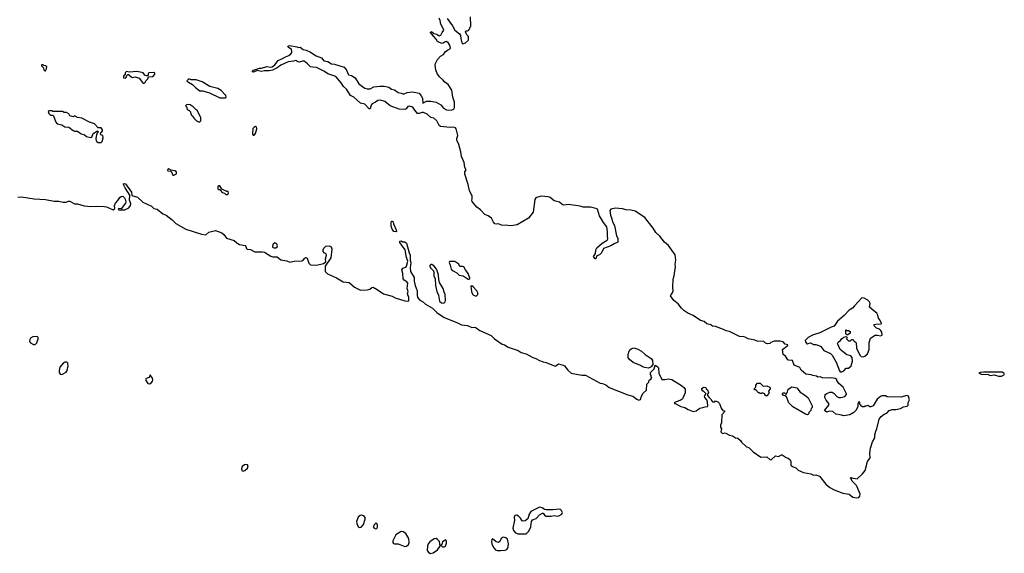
# Model space of a CAD drawing. Extents: x 2386423 to 2568864, y 578392 to 761999.
# Tile 386 of 454: x 2555608 to 2568864, y 662917 to 670107. Entities that reach past the tile are written whole.
import ezdxf

# ---------------------------------------------------------------- set-up
doc = ezdxf.new("R2010")
doc.units = 0

msp = doc.modelspace()

# ---------------------------------------------------------------- linework, layer by layer
at = {"layer": '0CON05XD'}
for points in [[(2560825, 669126), (2560895, 669135), (2560985, 669115), (2561013, 669083), (2561029, 669049), (2561035, 668983), (2561085, 669011), (2561145, 669010), (2561215, 668994), (2561278, 668958), (2561314, 668914), (2561355, 668894), (2561415, 668890), (2561440, 668895), (2561452, 668905), (2561461, 668925), (2561460, 668995), (2561439, 669065), (2561425, 669156), (2561378, 669235), (2561332, 669265), (2561307, 669297), (2561259, 669339), (2561230, 669380), (2561210, 669430), (2561202, 669495), (2561205, 669515), (2561231, 669569), (2561275, 669615), (2561315, 669636), (2561338, 669672), (2561369, 669695), (2561395, 669708), (2561406, 669725), (2561397, 669765), (2561381, 669791), (2561355, 669811), (2561335, 669808), (2561311, 669789), (2561296, 669784), (2561258, 669798), (2561234, 669815), (2561216, 669846), (2561151, 669915), (2561140, 669935), (2561144, 669946), (2561155, 669943), (2561185, 669923), (2561225, 669911), (2561255, 669889), (2561280, 669900), (2561294, 669936), (2561317, 669965), (2561298, 670015), (2561277, 670047), (2561269, 670095), (2561256, 670126)], [(2561365, 670122), (2561435, 670022), (2561467, 669965), (2561528, 669918), (2561542, 669895), (2561547, 669855), (2561561, 669795), (2561575, 669781), (2561612, 669795), (2561649, 669831), (2561651, 669881), (2561627, 669905), (2561608, 669945), (2561615, 669958), (2561635, 669958), (2561654, 669966), (2561681, 670025), (2561676, 670145)], [(2562558, 665542), (2562605, 665514), (2562655, 665495), (2562695, 665489), (2562815, 665440), (2562828, 665442), (2562862, 665468), (2562925, 665454), (2562942, 665442), (2562986, 665385), (2563031, 665345), (2563175, 665318), (2563225, 665316), (2563421, 665211), (2563455, 665205), (2563498, 665188), (2563545, 665152), (2563795, 665054), (2563862, 665035), (2563916, 664995), (2563945, 664981), (2563965, 664990), (2563980, 665035), (2564004, 665076), (2564048, 665115), (2564050, 665195), (2564080, 665225), (2564082, 665248), (2564107, 665263), (2564118, 665285), (2564110, 665295), (2564110, 665315), (2564100, 665325), (2564100, 665355), (2564148, 665402), (2564165, 665450), (2564188, 665438), (2564208, 665415), (2564213, 665343), (2564255, 665260), (2564295, 665258), (2564345, 665267), (2564389, 665259), (2564519, 665179), (2564551, 665151), (2564567, 665127), (2564569, 665081), (2564530, 665000), (2564509, 664981), (2564445, 664960), (2564420, 664945), (2564432, 664935), (2564507, 664895), (2564562, 664882), (2564608, 664855), (2564675, 664830), (2564715, 664838), (2564765, 664872), (2564805, 664880), (2564835, 664893), (2564866, 664894), (2564872, 664905), (2564868, 664955), (2564857, 664987), (2564834, 665015), (2564828, 665035), (2564830, 665045), (2564850, 665065), (2564815, 665100), (2564804, 665104), (2564790, 665125), (2564792, 665138), (2564812, 665158), (2564845, 665150), (2564852, 665132), (2564868, 665118), (2564880, 665085), (2564878, 665072), (2564870, 665065), (2564870, 665045), (2564890, 665015), (2564918, 664988), (2564920, 664975), (2564935, 664960), (2564965, 664960), (2564975, 664970), (2565005, 664960), (2565030, 664935), (2565052, 664875), (2565075, 664840), (2565096, 664836), (2565095, 664822), (2565060, 664785), (2565058, 664675), (2565043, 664643), (2565042, 664615), (2565056, 664594), (2565048, 664555), (2565065, 664538), (2565075, 664532), (2565105, 664540), (2565165, 664509), (2565205, 664498), (2565245, 664473), (2565275, 664470), (2565311, 664435), (2565324, 664414), (2565390, 664355), (2565428, 664338), (2565483, 664285), (2565585, 664214), (2565665, 664219), (2565705, 664180), (2565725, 664176), (2565785, 664230), (2565825, 664221), (2565862, 664245), (2565875, 664246), (2565925, 664209), (2565955, 664200), (2565980, 664175), (2565992, 664155), (2565990, 664105), (2566010, 664085), (2566055, 664068), (2566089, 664039), (2566162, 664005), (2566258, 663988), (2566295, 663972), (2566325, 663974), (2566376, 663956), (2566460, 663850), (2566515, 663804), (2566575, 663771), (2566688, 663728), (2566775, 663714), (2566825, 663675), (2566875, 663664), (2566905, 663670), (2566917, 663685), (2566922, 663715), (2566885, 663812), (2566873, 663833), (2566815, 663890), (2566798, 663928), (2566790, 663935), (2566805, 663940), (2566812, 663932), (2566885, 663920), (2566955, 663988), (2566992, 664035), (2567022, 664155), (2567056, 664204), (2567052, 664265), (2567064, 664335), (2567089, 664421), (2567122, 664475), (2567119, 664515), (2567135, 664565), (2567149, 664595), (2567181, 664725), (2567208, 664762), (2567245, 664790), (2567281, 664805), (2567315, 664842), (2567355, 664857), (2567405, 664855), (2567465, 664868), (2567505, 664890), (2567555, 664899), (2567569, 664915), (2567570, 664950), (2567586, 664985), (2567576, 665036), (2567545, 665043), (2567475, 665023), (2567287, 665027), (2567265, 665038), (2567213, 665037), (2567195, 665030), (2567154, 664996), (2567096, 664904), (2567065, 664890), (2567055, 664890), (2567025, 664910), (2567005, 664900), (2566985, 664900), (2566975, 664890), (2566955, 664890), (2566930, 664905), (2566930, 664915), (2566920, 664925), (2566920, 664955), (2566905, 664960), (2566892, 664925), (2566892, 664895), (2566868, 664845), (2566840, 664815), (2566785, 664782), (2566705, 664768), (2566655, 664782), (2566595, 664790), (2566555, 664830), (2566508, 664832), (2566475, 664820), (2566442, 664842), (2566500, 664915), (2566500, 664935), (2566465, 664980), (2566448, 665015), (2566452, 665055), (2566475, 665070), (2566513, 665087), (2566545, 665088), (2566575, 665072), (2566611, 665031), (2566635, 665018), (2566663, 665017), (2566715, 665030), (2566740, 665055), (2566740, 665065), (2566696, 665156), (2566634, 665204), (2566610, 665245), (2566608, 665258), (2566585, 665272), (2566535, 665283), (2566505, 665277), (2566415, 665280), (2566383, 665293), (2566355, 665290), (2566334, 665304), (2566285, 665312), (2566263, 665323), (2566193, 665333), (2566127, 665387), (2566109, 665419), (2566034, 665454), (2566013, 665513), (2565965, 665518), (2565950, 665525), (2565918, 665575), (2565888, 665598), (2565878, 665662), (2565935, 665710), (2565950, 665715), (2565948, 665728), (2565915, 665737), (2565887, 665765), (2565844, 665774), (2565764, 665774), (2565722, 665758), (2565705, 665743), (2565675, 665740), (2565650, 665750), (2565625, 665772), (2565537, 665777), (2565505, 665790), (2565415, 665806), (2565375, 665828), (2565355, 665835), (2565298, 665838), (2565165, 665908), (2565117, 665917), (2565085, 665935), (2564975, 665974), (2564935, 665979), (2564914, 665995), (2564858, 666008), (2564825, 666040), (2564773, 666053), (2564675, 666121), (2564605, 666152), (2564549, 666189), (2564519, 666219), (2564475, 666280), (2564416, 666325), (2564372, 666385), (2564377, 666403), (2564398, 666425), (2564404, 666455), (2564401, 666505), (2564407, 666613), (2564418, 666655), (2564435, 666775), (2564432, 666815), (2564442, 666865), (2564432, 666938), (2564341, 667065), (2564289, 667109), (2564225, 667189), (2564171, 667241), (2564135, 667299), (2564025, 667441), (2563896, 667525), (2563835, 667541), (2563775, 667543), (2563725, 667557), (2563626, 667566), (2563567, 667553), (2563552, 667538), (2563561, 667475), (2563582, 667425), (2563590, 667385), (2563618, 667335), (2563642, 667195), (2563661, 667165), (2563661, 667109), (2563613, 667087), (2563565, 667058), (2563466, 667025), (2563442, 666965), (2563415, 666941), (2563376, 666925), (2563366, 666884), (2563355, 666886), (2563334, 666915), (2563362, 666955), (2563364, 667005), (2563378, 667035), (2563452, 667098), (2563515, 667135), (2563527, 667155), (2563520, 667195), (2563522, 667255), (2563512, 667315), (2563468, 667375), (2563416, 667466), (2563385, 667554), (2563366, 667565), (2563295, 667583), (2563195, 667583), (2563155, 667595), (2562995, 667618), (2562935, 667607), (2562905, 667623), (2562875, 667647), (2562805, 667668), (2562749, 667709), (2562722, 667722), (2562635, 667728), (2562565, 667710), (2562555, 667705), (2562544, 667685), (2562521, 667515), (2562457, 667433), (2562307, 667343), (2562225, 667331), (2562182, 667332), (2562095, 667340), (2562055, 667355), (2562025, 667352), (2562005, 667358), (2561985, 667379), (2561958, 667435), (2561915, 667466), (2561872, 667482), (2561814, 667545), (2561761, 667581), (2561699, 667659), (2561694, 667675), (2561698, 667695), (2561702, 667715), (2561698, 667735), (2561663, 667803), (2561648, 667885), (2561602, 668025), (2561601, 668055), (2561617, 668085), (2561602, 668115), (2561593, 668183), (2561557, 668265), (2561549, 668325), (2561521, 668425), (2561493, 668485), (2561492, 668505), (2561509, 668545), (2561484, 668635), (2561475, 668648), (2561455, 668659), (2561405, 668653), (2561275, 668669), (2561255, 668682), (2561222, 668742), (2561185, 668780), (2561145, 668791), (2561095, 668835), (2561045, 668857), (2561025, 668858), (2560985, 668842), (2560965, 668843), (2560930, 668890), (2560899, 668929), (2560855, 668943), (2560833, 668937), (2560812, 668908), (2560795, 668899), (2560715, 668902), (2560595, 668945), (2560523, 669003), (2560465, 669024), (2560431, 669019), (2560399, 668995), (2560355, 668975), (2560339, 668955), (2560325, 668907), (2560315, 668904), (2560255, 668969), (2560195, 668981), (2560105, 669065), (2560062, 669085), (2560009, 669169), (2559966, 669205), (2559937, 669255), (2559863, 669343), (2559755, 669378), (2559711, 669411), (2559605, 669463), (2559555, 669465), (2559522, 669472), (2559485, 669514), (2559436, 669546), (2559414, 669546), (2559373, 669533), (2559355, 669538), (2559325, 669558), (2559295, 669546), (2559225, 669537), (2559124, 669496), (2559075, 669458), (2559012, 669425), (2558965, 669416), (2558905, 669419), (2558865, 669410), (2558805, 669421), (2558755, 669402), (2558738, 669405), (2558755, 669426), (2558835, 669454), (2558865, 669452), (2558934, 669476), (2558985, 669467), (2559007, 669473), (2559042, 669498), (2559086, 669555), (2559148, 669582), (2559185, 669607), (2559233, 669625), (2559257, 669645), (2559270, 669665), (2559273, 669685), (2559266, 669705), (2559224, 669735), (2559219, 669745), (2559223, 669755), (2559245, 669759), (2559340, 669740), (2559365, 669731), (2559385, 669736), (2559424, 669704), (2559466, 669696), (2559525, 669671), (2559598, 669618), (2559673, 669593), (2559702, 669552), (2559755, 669542), (2559805, 669513), (2559847, 669507), (2559975, 669466), (2560009, 669429), (2560035, 669366), (2560075, 669353), (2560124, 669325), (2560173, 669243), (2560255, 669184), (2560285, 669175), (2560325, 669175), (2560375, 669201), (2560455, 669212), (2560515, 669210), (2560578, 669198), (2560615, 669171), (2560655, 669160), (2560705, 669128), (2560745, 669119), (2560765, 669108), (2560785, 669106), (2560825, 669126)], [(2555955, 669420), (2555970, 669445), (2555975, 669470), (2555957, 669487), (2555935, 669490), (2555925, 669500), (2555902, 669498), (2555900, 669485), (2555928, 669458), (2555935, 669430), (2555945, 669420), (2555955, 669420)], [(2557275, 669251), (2557285, 669253), (2557295, 669258), (2557312, 669288), (2557335, 669310), (2557342, 669338), (2557395, 669342), (2557415, 669357), (2557428, 669375), (2557426, 669385), (2557415, 669394), (2557348, 669392), (2557338, 669382), (2557338, 669362), (2557328, 669352), (2557315, 669350), (2557295, 669360), (2557269, 669389), (2557255, 669397), (2557185, 669409), (2557085, 669400), (2557047, 669407), (2557028, 669392), (2557028, 669362), (2557015, 669360), (2557004, 669346), (2557007, 669325), (2557032, 669318), (2557043, 669327), (2557050, 669355), (2557065, 669370), (2557075, 669370), (2557090, 669355), (2557095, 669340), (2557105, 669340), (2557125, 669327), (2557165, 669337), (2557218, 669318), (2557260, 669260), (2557275, 669251)], [(2558375, 669052), (2558387, 669063), (2558385, 669090), (2558374, 669094), (2558322, 669152), (2558278, 669178), (2558168, 669208), (2558065, 669269), (2557985, 669296), (2557915, 669298), (2557885, 669308), (2557860, 669285), (2557880, 669265), (2557935, 669232), (2557975, 669192), (2558035, 669150), (2558075, 669147), (2558165, 669123), (2558305, 669054), (2558375, 669052)], [(2556665, 668452), (2556705, 668454), (2556717, 668465), (2556732, 668515), (2556726, 668546), (2556700, 668555), (2556698, 668565), (2556702, 668585), (2556716, 668594), (2556725, 668610), (2556723, 668625), (2556705, 668650), (2556665, 668650), (2556615, 668702), (2556550, 668725), (2556445, 668782), (2556385, 668788), (2556345, 668810), (2556335, 668800), (2556285, 668810), (2556268, 668838), (2556237, 668857), (2556205, 668858), (2556185, 668868), (2556135, 668872), (2556105, 668868), (2556055, 668870), (2556045, 668880), (2556005, 668880), (2555992, 668868), (2556000, 668845), (2556025, 668820), (2556055, 668820), (2556065, 668810), (2556094, 668725), (2556115, 668706), (2556175, 668691), (2556215, 668664), (2556270, 668660), (2556328, 668615), (2556346, 668606), (2556385, 668606), (2556435, 668567), (2556478, 668558), (2556510, 668535), (2556565, 668518), (2556578, 668525), (2556597, 668573), (2556658, 668608), (2556670, 668595), (2556652, 668578), (2556644, 668556), (2556634, 668505), (2556639, 668475), (2556645, 668464), (2556665, 668452)], [(2558035, 668730), (2558048, 668745), (2558048, 668785), (2557996, 668886), (2557980, 668895), (2557945, 668932), (2557905, 668958), (2557885, 668962), (2557852, 668958), (2557840, 668945), (2557858, 668928), (2557860, 668905), (2557875, 668890), (2557885, 668890), (2557907, 668867), (2557913, 668833), (2557924, 668814), (2557936, 668806), (2557961, 668771), (2557990, 668745), (2558015, 668730), (2558035, 668730)], [(2558752, 668552), (2558765, 668552), (2558783, 668575), (2558800, 668635), (2558795, 668660), (2558785, 668668), (2558770, 668665), (2558748, 668642), (2558742, 668565), (2558752, 668552)], [(2557685, 668010), (2557718, 668032), (2557720, 668055), (2557695, 668072), (2557648, 668078), (2557617, 668097), (2557602, 668088), (2557600, 668075), (2557605, 668070), (2557648, 668068), (2557672, 668012), (2557685, 668010)], [(2555585, 667714), (2555635, 667721), (2555805, 667692), (2555955, 667685), (2556074, 667664), (2556135, 667663), (2556195, 667647), (2556235, 667647), (2556265, 667661), (2556285, 667662), (2556345, 667627), (2556385, 667628), (2556475, 667600), (2556565, 667591), (2556645, 667595), (2556745, 667591), (2556775, 667585), (2556865, 667546), (2556891, 667565), (2556884, 667605), (2556897, 667635), (2556931, 667669), (2556955, 667712), (2556975, 667726), (2556995, 667729), (2557021, 667705), (2557029, 667689), (2557036, 667655), (2557033, 667635), (2556975, 667560), (2556945, 667563), (2556932, 667555), (2556942, 667545), (2556955, 667543), (2557025, 667547), (2557076, 667574), (2557099, 667605), (2557103, 667625), (2557087, 667675), (2557092, 667742), (2557030, 667840), (2557006, 667885), (2557007, 667895), (2557015, 667900), (2557031, 667895), (2557113, 667785), (2557116, 667736), (2557195, 667714), (2557265, 667649), (2557385, 667593), (2557415, 667565), (2557457, 667555), (2557535, 667491), (2557582, 667472), (2557620, 667440), (2557657, 667417), (2557712, 667362), (2557844, 667284), (2558055, 667216), (2558115, 667210), (2558154, 667246), (2558245, 667265), (2558328, 667235), (2558355, 667214), (2558392, 667162), (2558495, 667133), (2558530, 667100), (2558568, 667078), (2558645, 667064), (2558655, 667053), (2558663, 667023), (2558673, 667013), (2558715, 667011), (2558775, 666979), (2558875, 666979), (2558905, 666973), (2558991, 666921), (2559015, 666913), (2559075, 666910), (2559125, 666873), (2559205, 666857), (2559245, 666839), (2559305, 666853), (2559405, 666857), (2559418, 666862), (2559449, 666895), (2559465, 666904), (2559477, 666895), (2559502, 666825), (2559525, 666805), (2559605, 666798), (2559698, 666822), (2559729, 666845), (2559724, 666885), (2559740, 666935), (2559735, 666950), (2559707, 666967), (2559694, 666984), (2559693, 667005), (2559705, 667029), (2559731, 667055), (2559775, 667060), (2559800, 667045), (2559810, 667015), (2559795, 666899), (2559723, 666785), (2559721, 666715), (2559753, 666683), (2559875, 666630), (2559965, 666574), (2560045, 666567), (2560115, 666505), (2560195, 666463), (2560285, 666465), (2560320, 666475), (2560351, 666499), (2560365, 666501), (2560421, 666471), (2560504, 666414), (2560625, 666381), (2560665, 666359), (2560795, 666318), (2560835, 666314), (2560846, 666325), (2560847, 666365), (2560829, 666415), (2560838, 666445), (2560826, 666486), (2560834, 666555), (2560820, 666575), (2560785, 666597), (2560770, 666615), (2560766, 666686), (2560753, 666735), (2560765, 666758), (2560805, 666774), (2560814, 666785), (2560833, 666855), (2560816, 666905), (2560800, 667005), (2560726, 667105), (2560727, 667123), (2560745, 667126), (2560764, 667114), (2560795, 667112), (2560816, 667095), (2560850, 666965), (2560866, 666935), (2560866, 666866), (2560873, 666835), (2560866, 666765), (2560870, 666715), (2560918, 666635), (2560920, 666585), (2560932, 666525), (2560960, 666455), (2560958, 666395), (2560965, 666366), (2560995, 666326), (2561030, 666310), (2561071, 666275), (2561165, 666218), (2561223, 666163), (2561325, 666093), (2561495, 666025), (2561555, 665994), (2561635, 665985), (2561695, 665960), (2561735, 665962), (2561755, 665955), (2561805, 665921), (2561955, 665852), (2561999, 665809), (2562105, 665736), (2562135, 665727), (2562186, 665695), (2562318, 665648), (2562361, 665625), (2562425, 665607), (2562515, 665557), (2562558, 665542)], [(2558405, 667750), (2558420, 667765), (2558415, 667790), (2558395, 667792), (2558330, 667825), (2558305, 667868), (2558285, 667868), (2558275, 667860), (2558275, 667830), (2558285, 667820), (2558308, 667818), (2558310, 667805), (2558335, 667778), (2558365, 667768), (2558385, 667752), (2558405, 667750)], [(2560675, 667248), (2560647, 667255), (2560624, 667284), (2560610, 667325), (2560608, 667375), (2560615, 667391), (2560625, 667394), (2560635, 667382), (2560640, 667355), (2560678, 667275), (2560680, 667255), (2560675, 667248)], [(2559055, 667034), (2559074, 667045), (2559078, 667058), (2559069, 667089), (2559045, 667102), (2559019, 667081), (2559010, 667055), (2559013, 667043), (2559028, 667035), (2559055, 667034)], [(2561315, 666287), (2561325, 666293), (2561336, 666304), (2561342, 666325), (2561336, 666406), (2561322, 666435), (2561310, 666485), (2561258, 666568), (2561250, 666605), (2561248, 666665), (2561227, 666727), (2561220, 666745), (2561188, 666785), (2561155, 666810), (2561145, 666810), (2561128, 666795), (2561128, 666785), (2561138, 666765), (2561180, 666725), (2561180, 666715), (2561190, 666705), (2561182, 666695), (2561183, 666657), (2561202, 666615), (2561204, 666525), (2561224, 666445), (2561247, 666395), (2561261, 666315), (2561285, 666290), (2561315, 666287)], [(2561655, 666610), (2561668, 666622), (2561670, 666635), (2561660, 666645), (2561646, 666686), (2561608, 666735), (2561588, 666775), (2561575, 666783), (2561535, 666782), (2561520, 666815), (2561465, 666850), (2561395, 666850), (2561388, 666835), (2561405, 666800), (2561418, 666745), (2561444, 666724), (2561495, 666698), (2561525, 666663), (2561577, 666657), (2561645, 666610), (2561655, 666610)], [(2561755, 666382), (2561778, 666405), (2561778, 666425), (2561762, 666455), (2561715, 666508), (2561695, 666520), (2561682, 666518), (2561690, 666445), (2561705, 666410), (2561720, 666395), (2561755, 666382)], [(2566655, 665363), (2566675, 665364), (2566703, 665377), (2566735, 665410), (2566768, 665412), (2566800, 665445), (2566822, 665505), (2566816, 665556), (2566799, 665579), (2566742, 665592), (2566653, 665663), (2566620, 665745), (2566625, 665760), (2566657, 665783), (2566675, 665810), (2566685, 665810), (2566705, 665830), (2566735, 665840), (2566750, 665825), (2566742, 665818), (2566740, 665805), (2566765, 665780), (2566795, 665780), (2566812, 665798), (2566825, 665800), (2566840, 665785), (2566842, 665772), (2566858, 665768), (2566870, 665755), (2566873, 665683), (2566918, 665585), (2566935, 665568), (2566965, 665563), (2566988, 665575), (2567020, 665605), (2567043, 665665), (2567043, 665753), (2567064, 665816), (2567125, 665858), (2567155, 665858), (2567195, 665848), (2567218, 665855), (2567217, 665897), (2567196, 665926), (2567185, 665938), (2567145, 665952), (2567108, 665985), (2567115, 666000), (2567134, 666006), (2567205, 666010), (2567210, 666015), (2567188, 666065), (2567170, 666085), (2567163, 666125), (2567148, 666155), (2567105, 666183), (2567048, 666235), (2567057, 666285), (2567045, 666308), (2567025, 666327), (2566975, 666354), (2566945, 666360), (2566845, 666252), (2566819, 666221), (2566775, 666193), (2566709, 666121), (2566617, 666045), (2566571, 665979), (2566531, 665965), (2566381, 665889), (2566281, 665855), (2566224, 665825), (2566182, 665785), (2566188, 665765), (2566205, 665740), (2566215, 665738), (2566235, 665750), (2566255, 665752), (2566295, 665730), (2566325, 665730), (2566365, 665718), (2566393, 665703), (2566435, 665652), (2566525, 665610), (2566546, 665586), (2566601, 665491), (2566644, 665374), (2566655, 665363)], [(2555815, 665732), (2555838, 665755), (2555856, 665805), (2555858, 665825), (2555845, 665838), (2555785, 665834), (2555753, 665817), (2555744, 665796), (2555741, 665771), (2555752, 665752), (2555795, 665732), (2555815, 665732)], [(2566755, 665860), (2566742, 665862), (2566730, 665875), (2566730, 665925), (2566735, 665930), (2566745, 665920), (2566765, 665920), (2566790, 665905), (2566788, 665882), (2566755, 665860)], [(2564075, 665414), (2564025, 665419), (2563995, 665429), (2563965, 665448), (2563869, 665489), (2563819, 665529), (2563801, 665555), (2563798, 665592), (2563808, 665632), (2563827, 665663), (2563851, 665679), (2563875, 665685), (2563928, 665668), (2563981, 665641), (2564029, 665595), (2564111, 665541), (2564127, 665515), (2564130, 665460), (2564110, 665430), (2564075, 665414)], [(2556165, 665328), (2556185, 665332), (2556232, 665358), (2556248, 665382), (2556262, 665445), (2556255, 665478), (2556242, 665492), (2556215, 665494), (2556197, 665485), (2556150, 665425), (2556138, 665382), (2556140, 665355), (2556155, 665332), (2556165, 665328)], [(2557355, 665200), (2557375, 665204), (2557396, 665235), (2557401, 665255), (2557395, 665277), (2557365, 665320), (2557352, 665288), (2557309, 665271), (2557302, 665255), (2557334, 665204), (2557355, 665200)], [(2568785, 665303), (2568825, 665304), (2568864, 665325), (2568857, 665345), (2568835, 665359), (2568585, 665357), (2568537, 665353), (2568520, 665345), (2568555, 665333), (2568645, 665325), (2568675, 665315), (2568725, 665321), (2568785, 665303)], [(2565675, 665040), (2565655, 665040), (2565640, 665055), (2565640, 665065), (2565605, 665080), (2565595, 665070), (2565575, 665070), (2565568, 665078), (2565555, 665080), (2565518, 665118), (2565502, 665122), (2565502, 665138), (2565520, 665155), (2565520, 665185), (2565542, 665208), (2565575, 665210), (2565618, 665168), (2565665, 665176), (2565708, 665155), (2565712, 665135), (2565690, 665105), (2565700, 665075), (2565680, 665055), (2565675, 665040)], [(2566215, 664782), (2566185, 664790), (2566015, 664890), (2565964, 664944), (2565930, 665025), (2565915, 665040), (2565892, 665042), (2565872, 665068), (2565885, 665080), (2565905, 665080), (2565922, 665062), (2565928, 665062), (2565947, 665093), (2565952, 665128), (2566005, 665160), (2566070, 665145), (2566117, 665087), (2566175, 665052), (2566225, 665010), (2566278, 664905), (2566277, 664883), (2566263, 664867), (2566257, 664843), (2566230, 664815), (2566227, 664793), (2566215, 664782)], [(2558615, 664024), (2558640, 664035), (2558676, 664065), (2558684, 664094), (2558675, 664108), (2558655, 664112), (2558635, 664108), (2558604, 664086), (2558594, 664054), (2558599, 664035), (2558615, 664024)], [(2560185, 663266), (2560205, 663270), (2560239, 663305), (2560258, 663378), (2560258, 663398), (2560245, 663419), (2560215, 663432), (2560192, 663428), (2560164, 663406), (2560143, 663345), (2560148, 663318), (2560166, 663275), (2560185, 663266)], [(2562315, 663178), (2562425, 663179), (2562459, 663211), (2562478, 663242), (2562490, 663275), (2562499, 663345), (2562512, 663368), (2562562, 663388), (2562605, 663435), (2562645, 663459), (2562655, 663457), (2562675, 663429), (2562695, 663420), (2562765, 663419), (2562805, 663426), (2562845, 663417), (2562865, 663423), (2562905, 663444), (2562914, 663465), (2562904, 663494), (2562889, 663509), (2562875, 663514), (2562785, 663504), (2562694, 663504), (2562675, 663507), (2562642, 663532), (2562605, 663539), (2562491, 663479), (2562467, 663443), (2562450, 663380), (2562412, 663355), (2562385, 663349), (2562371, 663355), (2562352, 663392), (2562325, 663419), (2562299, 663429), (2562275, 663425), (2562263, 663405), (2562270, 663365), (2562248, 663255), (2562257, 663225), (2562281, 663195), (2562315, 663178)], [(2560405, 663247), (2560415, 663251), (2560425, 663270), (2560424, 663295), (2560418, 663318), (2560405, 663323), (2560383, 663307), (2560369, 663275), (2560382, 663255), (2560405, 663247)], [(2560795, 663009), (2560815, 663012), (2560844, 663035), (2560853, 663065), (2560848, 663115), (2560805, 663184), (2560772, 663205), (2560745, 663210), (2560672, 663168), (2560631, 663085), (2560631, 663065), (2560640, 663050), (2560655, 663044), (2560705, 663044), (2560795, 663009)], [(2561135, 662917), (2561175, 662924), (2561235, 662966), (2561270, 663015), (2561258, 663075), (2561235, 663105), (2561215, 663118), (2561188, 663112), (2561130, 663070), (2561108, 663045), (2561097, 663013), (2561096, 662956), (2561109, 662935), (2561135, 662917)], [(2561325, 663004), (2561340, 663015), (2561356, 663055), (2561355, 663080), (2561345, 663100), (2561300, 663070), (2561290, 663035), (2561280, 663025), (2561302, 663005), (2561325, 663004)], [(2562085, 662954), (2562145, 662959), (2562165, 662968), (2562175, 662981), (2562184, 663005), (2562189, 663045), (2562176, 663106), (2562155, 663124), (2562115, 663134), (2562091, 663119), (2562073, 663075), (2562055, 663062), (2562024, 663074), (2561975, 663112), (2561965, 663102), (2561961, 663075), (2561966, 663045), (2561986, 662995), (2562014, 662965), (2562035, 662955), (2562085, 662954)]]:
    msp.add_lwpolyline(points, dxfattribs=at)

doc.saveas('drawing.dxf')
